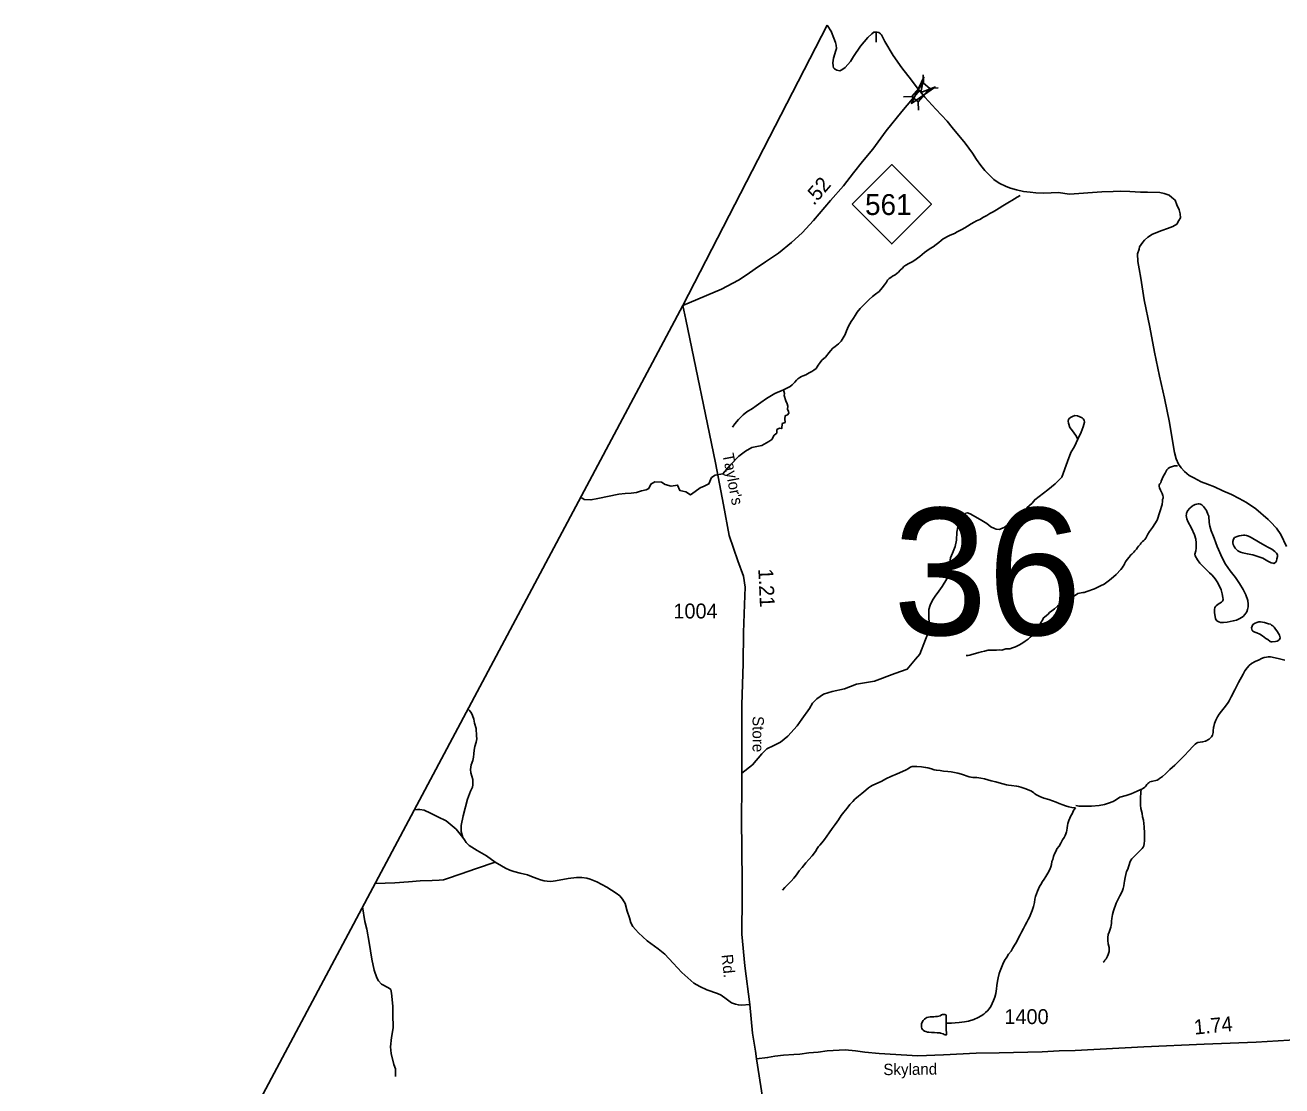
# Model space of a CAD drawing. Extents: x 2220236 to 2384410, y 720751 to 894131.
# Drawn here: x 2286380 to 2296936, y 885224 to 894131 of the extents above; entities that cross this region are included whole.
import ezdxf

# ---------------------------------------------------------------- set-up
doc = ezdxf.new("R2010")
doc.units = 0
doc.layers.add('Default', color=7, linetype='Continuous')

msp = doc.modelspace()

# ---------------------------------------------------------------- linework, layer by layer
at = {"layer": 'Default'}
for p, q in [((2293927, 893645), (2293923, 893714)), ((2293758, 893528), (2293827, 893532)), ((2293979, 893599), (2294048, 893604)), ((2293884, 893417), (2293880, 893486))]:
    msp.add_line(p, q, dxfattribs=at)
for points in [[(2293118, 894131), (2291904, 891776), (2258822, 829665), (2255410, 823324), (2242089, 797599), (2231460, 775981), (2225011, 762953), (2220576, 753519)], [(2293118, 894131), (2293153, 894075), (2293154, 894072), (2293173, 894022), (2293187, 893986), (2293192, 893962), (2293194, 893936), (2293190, 893918), (2293170, 893854), (2293165, 893814), (2293167, 893790), (2293169, 893774), (2293177, 893764), (2293199, 893754), (2293223, 893748), (2293241, 893755), (2293267, 893775), (2293313, 893827), (2293338, 893869), (2293398, 893956), (2293459, 894028), (2293492, 894057), (2293510, 894071), (2293522, 894073), (2293534, 894073), (2293550, 894069), (2293566, 894058), (2293572, 894050), (2293601, 893994), (2293670, 893877), (2293743, 893773), (2293824, 893670), (2293873, 893605), (2293937, 893527), (2294030, 893426), (2294125, 893325), (2294168, 893271), (2294275, 893141), (2294338, 893057), (2294370, 893004), (2294407, 892952), (2294441, 892912), (2294477, 892873), (2294517, 892835), (2294560, 892805), (2294620, 892776), (2294656, 892762), (2294706, 892747), (2294767, 892733), (2294822, 892728), (2294870, 892722), (2294934, 892721), (2294998, 892723), (2295056, 892726), (2295153, 892713)], [(2293529, 893988), (2293528, 894073)], [(2291904, 891776), (2292230, 891914), (2292373, 891991), (2292444, 892038), (2292513, 892085), (2292599, 892145), (2292707, 892216), (2292818, 892306), (2292908, 892388), (2293003, 892491), (2293146, 892658), (2293253, 892783), (2293339, 892890), (2293413, 892986), (2293499, 893091), (2293612, 893244), (2293743, 893406), (2293892, 893582)], [(2294738, 892702), (2294713, 892686), (2294669, 892659), (2294647, 892648), (2294592, 892613), (2294562, 892594), (2294538, 892580), (2294512, 892564), (2294484, 892550), (2294457, 892533), (2294429, 892518), (2294399, 892499), (2294371, 892487), (2294351, 892477), (2294327, 892462), (2294296, 892444), (2294272, 892430), (2294248, 892415), (2294232, 892408), (2294208, 892396), (2294186, 892383), (2294150, 892367), (2294122, 892355), (2294107, 892346), (2294092, 892337), (2294075, 892322), (2294055, 892306), (2294033, 892288), (2294007, 892271), (2293983, 892255), (2293953, 892236), (2293934, 892221), (2293916, 892205), (2293894, 892188), (2293876, 892175), (2293854, 892158), (2293832, 892144), (2293803, 892130), (2293777, 892115), (2293761, 892104), (2293749, 892091), (2293731, 892073), (2293715, 892057), (2293703, 892047), (2293687, 892035), (2293666, 892023), (2293652, 892012), (2293638, 892003), (2293624, 891991), (2293614, 891974), (2293598, 891950), (2293579, 891924), (2293553, 891895), (2293523, 891871), (2293497, 891852), (2293469, 891827), (2293443, 891803), (2293418, 891778), (2293394, 891752), (2293370, 891720), (2293351, 891692), (2293337, 891670), (2293319, 891642), (2293308, 891623), (2293299, 891610), (2293288, 891585), (2293280, 891563), (2293268, 891533), (2293252, 891505), (2293233, 891477), (2293211, 891455), (2293185, 891434), (2293163, 891418), (2293145, 891396), (2293123, 891368), (2293114, 891358), (2293102, 891344), (2293072, 891318), (2293057, 891298), (2293041, 891275), (2293023, 891249), (2293005, 891234), (2292987, 891223), (2292965, 891211), (2292937, 891196), (2292915, 891186), (2292902, 891180), (2292886, 891172), (2292870, 891162), (2292858, 891150), (2292844, 891134), (2292824, 891111), (2292805, 891097), (2292777, 891083), (2292749, 891068), (2292757, 891038), (2292756, 891020)], [(2296976, 889752), (2296927, 889855), (2296890, 889907), (2296840, 889960), (2296820, 889980), (2296717, 890069), (2296638, 890122), (2296576, 890155), (2296512, 890191), (2296441, 890220), (2296371, 890253), (2296311, 890276), (2296258, 890296), (2296196, 890329), (2296156, 890349), (2296117, 890384), (2296089, 890414), (2296067, 890444), (2296049, 890490), (2296034, 890543), (2296021, 890625), (2295991, 890795), (2295949, 891000), (2295909, 891184), (2295867, 891385), (2295827, 891595), (2295780, 891826), (2295752, 892006), (2295737, 892086), (2295725, 892147), (2295722, 892211), (2295736, 892249), (2295741, 892269), (2295769, 892308), (2295783, 892326), (2295810, 892352), (2295848, 892377), (2295928, 892407), (2295976, 892424), (2296021, 892440), (2296053, 892459), (2296071, 892491), (2296085, 892513), (2296082, 892547), (2296074, 892581), (2296053, 892623), (2296039, 892661), (2296013, 892684), (2295989, 892704), (2295948, 892718), (2295912, 892725), (2295806, 892730), (2295748, 892729), (2295658, 892734), (2295580, 892738), (2295520, 892735), (2295424, 892732), (2295153, 892713)], [(2291904, 891776), (2291930, 891659), (2292179, 890457), (2292246, 890103), (2292294, 889846), (2292366, 889634), (2292415, 889504), (2292427, 889413), (2292421, 889267), (2292415, 889032), (2292412, 888772), (2292399, 888424), (2292399, 887849), (2292399, 887732), (2292397, 887468), (2292402, 886941), (2292402, 886815), (2292399, 886497), (2292425, 886231), (2292467, 885908), (2292490, 885666), (2292516, 885515), (2292523, 885450)], [(2292756, 891020), (2292770, 890976), (2292781, 890951), (2292786, 890932), (2292783, 890907), (2292792, 890888), (2292796, 890873), (2292783, 890858), (2292765, 890851), (2292761, 890824), (2292763, 890795), (2292740, 890786), (2292735, 890744), (2292716, 890748), (2292695, 890735), (2292693, 890706), (2292672, 890688), (2292651, 890652), (2292627, 890636), (2292568, 890602), (2292485, 890585), (2292432, 890553), (2292374, 890512), (2292304, 890440), (2292240, 890364), (2292176, 890353), (2292146, 890332), (2292123, 890279), (2292083, 890260), (2292051, 890246), (2292009, 890214), (2291968, 890188), (2291930, 890211), (2291879, 890224), (2291861, 890269), (2291806, 890260), (2291756, 890275), (2291724, 890294), (2291669, 890296), (2291637, 890277), (2291618, 890241), (2291596, 890229), (2291558, 890220), (2291514, 890207), (2291471, 890201), (2291420, 890197), (2291368, 890193), (2291190, 890156), (2291132, 890144), (2291077, 890149), (2291065, 890155), (2291045, 890164)], [(2292749, 891068), (2292678, 891038), (2292606, 890996), (2292559, 890962), (2292519, 890934), (2292489, 890911), (2292442, 890883), (2292410, 890858), (2292372, 890820), (2292340, 890782), (2292322, 890754)], [(2295222, 890655), (2295250, 890712), (2295267, 890757), (2295278, 890798), (2295275, 890815), (2295267, 890826), (2295258, 890833), (2295218, 890850), (2295198, 890852), (2295177, 890845), (2295166, 890839), (2295153, 890830), (2295145, 890820), (2295140, 890805), (2295143, 890788), (2295155, 890753), (2295178, 890725), (2295205, 890685), (2295222, 890655)], [(2292399, 887849), (2292489, 887920), (2292568, 888012), (2292611, 888053), (2292669, 888083), (2292725, 888111), (2292787, 888160), (2292864, 888248), (2292903, 888304), (2292967, 888392), (2292993, 888437), (2293031, 888475), (2293087, 888514), (2293160, 888537), (2293261, 888559), (2293363, 888598), (2293513, 888622), (2293685, 888687), (2293790, 888722), (2293860, 888806), (2293895, 888850), (2293943, 888973), (2293955, 888999), (2293970, 889047), (2293972, 889080), (2293973, 889112), (2293970, 889161), (2293970, 889203), (2293972, 889224), (2293983, 889261), (2294001, 889303), (2294025, 889337), (2294054, 889378), (2294082, 889418), (2294121, 889481), (2294143, 889523), (2294152, 889571), (2294143, 889606), (2294154, 889657), (2294169, 889696), (2294191, 889754), (2294202, 889807), (2294206, 889873), (2294215, 889917), (2294232, 889949), (2294244, 889977), (2294257, 890002), (2294268, 890020), (2294281, 890033), (2294296, 890037), (2294317, 890028), (2294403, 889981), (2294459, 889947), (2294491, 889919), (2294523, 889904), (2294536, 889900), (2294564, 889897), (2294581, 889904), (2294602, 889912), (2294641, 889942), (2294716, 890009), (2294795, 890078), (2294838, 890118), (2294860, 890146), (2294969, 890228), (2295033, 890279), (2295088, 890335), (2295134, 890466), (2295163, 890542), (2295195, 890592), (2295222, 890655)], [(2295185, 889332), (2295221, 889359), (2295263, 889366), (2295275, 889368), (2295297, 889374), (2295361, 889399), (2295413, 889422), (2295443, 889437), (2295477, 889461), (2295501, 889483), (2295544, 889519), (2295584, 889560), (2295594, 889573), (2295604, 889587), (2295610, 889599), (2295614, 889609), (2295622, 889624), (2295636, 889644), (2295654, 889663), (2295662, 889676), (2295668, 889682), (2295676, 889690), (2295684, 889698), (2295693, 889706), (2295702, 889716), (2295714, 889730), (2295724, 889744), (2295732, 889756), (2295748, 889774), (2295751, 889781), (2295754, 889784), (2295759, 889790), (2295765, 889796), (2295777, 889805), (2295785, 889812), (2295793, 889824), (2295799, 889834), (2295804, 889845), (2295809, 889857), (2295825, 889879), (2295849, 889913), (2295889, 889975), (2295912, 890045), (2295930, 890107), (2295932, 890133), (2295934, 890148), (2295938, 890159), (2295938, 890169), (2295936, 890181), (2295930, 890197), (2295916, 890227), (2295908, 890246), (2295904, 890261), (2295904, 890266), (2295906, 890271), (2295911, 890280), (2295918, 890287), (2295923, 890301), (2295931, 890321), (2295939, 890342), (2295947, 890356), (2295955, 890370), (2295965, 890386), (2295967, 890392), (2295971, 890398), (2295981, 890408), (2295993, 890416), (2296009, 890422), (2296033, 890430), (2296048, 890432), (2296059, 890432)], [(2296321, 890007), (2296326, 889956), (2296331, 889924), (2296343, 889884), (2296355, 889852), (2296367, 889822), (2296382, 889784), (2296393, 889752), (2296433, 889658), (2296461, 889606), (2296501, 889548), (2296547, 889492), (2296581, 889442), (2296612, 889391), (2296633, 889348), (2296649, 889300), (2296653, 889269), (2296653, 889246), (2296648, 889225), (2296641, 889206), (2296625, 889181), (2296610, 889165), (2296584, 889148), (2296556, 889135), (2296527, 889128), (2296477, 889118), (2296445, 889114), (2296420, 889115), (2296405, 889120), (2296389, 889130), (2296379, 889147), (2296375, 889166), (2296370, 889195), (2296369, 889227), (2296372, 889237), (2296376, 889248), (2296385, 889256), (2296401, 889268), (2296429, 889286), (2296437, 889293), (2296439, 889299), (2296442, 889308), (2296441, 889324), (2296435, 889357), (2296425, 889390), (2296409, 889426), (2296393, 889456), (2296375, 889481), (2296349, 889512), (2296327, 889532), (2296247, 889612), (2296227, 889640), (2296207, 889676), (2296205, 889688), (2296213, 889716), (2296215, 889738), (2296215, 889784), (2296212, 889815), (2296203, 889850), (2296177, 889906), (2296147, 889964), (2296139, 889986), (2296133, 890013), (2296134, 890025), (2296135, 890032), (2296140, 890044), (2296143, 890052), (2296163, 890074), (2296183, 890092), (2296192, 890097), (2296208, 890105), (2296219, 890108), (2296233, 890112), (2296241, 890112), (2296253, 890108), (2296263, 890102), (2296277, 890090), (2296287, 890078), (2296303, 890056), (2296315, 890026), (2296321, 890007)], [(2296656, 889839), (2296677, 889830), (2296740, 889792), (2296774, 889772), (2296798, 889758), (2296818, 889748), (2296834, 889740), (2296851, 889732), (2296877, 889711), (2296892, 889696), (2296895, 889688), (2296898, 889680), (2296898, 889668), (2296894, 889650), (2296890, 889634), (2296887, 889627), (2296884, 889622), (2296878, 889616), (2296873, 889612), (2296867, 889611), (2296862, 889612), (2296847, 889616), (2296834, 889622), (2296819, 889630), (2296775, 889654), (2296734, 889670), (2296691, 889682), (2296645, 889692), (2296608, 889700), (2296587, 889705), (2296567, 889716), (2296557, 889724), (2296543, 889740), (2296535, 889754), (2296527, 889770), (2296523, 889784), (2296524, 889796), (2296529, 889814), (2296539, 889828), (2296545, 889832), (2296561, 889838), (2296578, 889842), (2296596, 889846), (2296613, 889848), (2296625, 889848), (2296640, 889846), (2296656, 889839)], [(2295185, 889332), (2295143, 889310), (2295116, 889295), (2295098, 889285), (2295068, 889267), (2295050, 889253), (2295026, 889230), (2295005, 889214), (2294985, 889198), (2294973, 889186), (2294959, 889174), (2294943, 889161), (2294935, 889155), (2294927, 889141), (2294915, 889119), (2294901, 889093), (2294886, 889065), (2294872, 889045), (2294856, 889023), (2294838, 889005), (2294822, 888991), (2294805, 888976), (2294781, 888958), (2294761, 888944), (2294731, 888928), (2294699, 888911), (2294673, 888901), (2294650, 888895), (2294632, 888895), (2294618, 888894), (2294601, 888889), (2294583, 888884), (2294566, 888885), (2294540, 888884), (2294510, 888884), (2294490, 888884), (2294470, 888882), (2294438, 888875), (2294412, 888869), (2294391, 888864), (2294362, 888854), (2294332, 888846), (2294316, 888842), (2294300, 888839), (2294286, 888838), (2294284, 888838)], [(2296861, 889086), (2296848, 889094), (2296839, 889100), (2296823, 889104), (2296789, 889114), (2296757, 889120), (2296743, 889120), (2296725, 889116), (2296711, 889110), (2296693, 889098), (2296685, 889084), (2296681, 889070), (2296683, 889058), (2296687, 889049), (2296693, 889042), (2296709, 889034), (2296725, 889028), (2296752, 889016), (2296774, 889003), (2296801, 888982), (2296817, 888971), (2296838, 888955), (2296847, 888953), (2296855, 888952), (2296881, 888956), (2296895, 888959), (2296909, 888966), (2296916, 888973), (2296921, 888986), (2296919, 888997), (2296915, 889010), (2296899, 889038), (2296877, 889068), (2296870, 889077), (2296861, 889086)], [(2296960, 888800), (2296904, 888814), (2296840, 888828), (2296823, 888828), (2296806, 888824), (2296786, 888820), (2296764, 888812), (2296744, 888802), (2296712, 888788), (2296680, 888770), (2296662, 888754), (2296644, 888734), (2296624, 888708), (2296610, 888680), (2296572, 888610), (2296542, 888549), (2296510, 888490), (2296492, 888458), (2296484, 888442), (2296472, 888424), (2296452, 888398), (2296430, 888370), (2296410, 888346), (2296394, 888322), (2296382, 888296), (2296370, 888266), (2296364, 888243), (2296362, 888232), (2296360, 888205), (2296360, 888200), (2296358, 888190), (2296352, 888170), (2296344, 888154), (2296324, 888134), (2296295, 888118), (2296270, 888112), (2296230, 888106), (2296220, 888101), (2296208, 888093), (2296186, 888072), (2296156, 888040), (2296116, 887995), (2296066, 887946), (2296036, 887916), (2295996, 887880), (2295958, 887845), (2295932, 887822), (2295908, 887804), (2295895, 887795), (2295888, 887792), (2295840, 887780), (2295828, 887776), (2295818, 887770), (2295809, 887764), (2295802, 887756), (2295792, 887742), (2295784, 887732), (2295774, 887724), (2295755, 887714)], [(2290056, 887311), (2290044, 887360), (2290043, 887411), (2290059, 887491), (2290095, 887632), (2290122, 887698), (2290138, 887732), (2290141, 887753), (2290141, 887770), (2290141, 887797), (2290133, 887825), (2290124, 887854), (2290121, 887882), (2290126, 887919), (2290141, 887956), (2290147, 887983), (2290150, 888011), (2290151, 888044), (2290157, 888073), (2290169, 888111), (2290174, 888137), (2290171, 888162), (2290169, 888224), (2290155, 888271), (2290149, 888304), (2290139, 888335), (2290130, 888354), (2290116, 888374), (2290100, 888390)], [(2292741, 886868), (2292762, 886889), (2292787, 886914), (2292814, 886943), (2292836, 886969), (2292858, 886997), (2292881, 887030), (2292907, 887059), (2292937, 887096), (2292962, 887126), (2292992, 887156), (2293018, 887192), (2293033, 887218), (2293045, 887234), (2293055, 887246), (2293073, 887265), (2293095, 887293), (2293113, 887321), (2293134, 887350), (2293158, 887385), (2293184, 887420), (2293211, 887458), (2293235, 887495), (2293256, 887523), (2293284, 887557), (2293308, 887587), (2293331, 887613), (2293350, 887632), (2293379, 887658), (2293407, 887680), (2293441, 887706), (2293465, 887727), (2293482, 887739), (2293496, 887747), (2293526, 887759), (2293570, 887781), (2293614, 887804), (2293652, 887821), (2293705, 887845), (2293749, 887863), (2293781, 887879), (2293801, 887890), (2293811, 887898), (2293821, 887904), (2293831, 887907), (2293839, 887907), (2293869, 887906), (2293909, 887902), (2293943, 887898), (2293961, 887895), (2293993, 887886), (2294016, 887879), (2294035, 887875), (2294065, 887872), (2294093, 887868), (2294129, 887864), (2294157, 887861), (2294187, 887855), (2294213, 887849), (2294245, 887842), (2294269, 887834), (2294285, 887828), (2294310, 887820), (2294325, 887816), (2294341, 887814), (2294375, 887813), (2294406, 887808), (2294439, 887801), (2294465, 887794), (2294494, 887786), (2294532, 887776), (2294560, 887768), (2294592, 887761), (2294623, 887753), (2294639, 887750), (2294664, 887747), (2294708, 887741), (2294725, 887738), (2294744, 887732), (2294778, 887720), (2294812, 887708), (2294834, 887698), (2294852, 887686), (2294862, 887676), (2294874, 887669), (2294904, 887655), (2294937, 887641), (2294979, 887628), (2295009, 887618), (2295039, 887606), (2295065, 887594), (2295097, 887583), (2295119, 887575), (2295147, 887567), (2295173, 887561), (2295201, 887558), (2295203, 887558)], [(2295755, 887714), (2295750, 887712), (2295720, 887698), (2295670, 887676), (2295628, 887663), (2295574, 887647), (2295546, 887630), (2295518, 887611), (2295480, 887598), (2295446, 887588), (2295400, 887579), (2295336, 887572), (2295310, 887572), (2295288, 887572), (2295250, 887572), (2295232, 887572), (2295204, 887577)], [(2295755, 887714), (2295750, 887690), (2295748, 887641), (2295748, 887623), (2295748, 887602), (2295748, 887580), (2295750, 887554), (2295762, 887510), (2295766, 887484), (2295774, 887454), (2295776, 887426), (2295780, 887400), (2295782, 887347), (2295782, 887311), (2295782, 887282), (2295780, 887259), (2295776, 887240), (2295770, 887229), (2295762, 887218), (2295748, 887203), (2295734, 887188), (2295712, 887167), (2295698, 887153), (2295686, 887142), (2295675, 887130), (2295668, 887118), (2295659, 887101), (2295654, 887081), (2295649, 887062), (2295641, 887045), (2295632, 887024), (2295620, 886973), (2295614, 886943), (2295610, 886925), (2295608, 886905), (2295604, 886880), (2295594, 886855), (2295576, 886821), (2295560, 886793), (2295544, 886757), (2295522, 886695), (2295514, 886664), (2295508, 886630), (2295506, 886607), (2295504, 886588), (2295502, 886574), (2295498, 886557), (2295494, 886540), (2295486, 886516), (2295478, 886495), (2295474, 886469), (2295474, 886444), (2295476, 886417), (2295484, 886385), (2295486, 886371), (2295484, 886351), (2295480, 886336), (2295476, 886327), (2295470, 886313), (2295459, 886292), (2295450, 886279), (2295442, 886269), (2295436, 886262)], [(2290056, 887311), (2290001, 887379), (2289968, 887408), (2289917, 887449), (2289848, 887484), (2289784, 887515), (2289733, 887538), (2289696, 887544), (2289676, 887545), (2289649, 887543)], [(2295203, 887558), (2295185, 887536), (2295174, 887509), (2295164, 887491), (2295156, 887473), (2295146, 887452), (2295138, 887427), (2295136, 887411), (2295132, 887391), (2295129, 887369), (2295127, 887356), (2295125, 887349), (2295121, 887339), (2295115, 887327), (2295106, 887309), (2295094, 887289), (2295078, 887261), (2295064, 887238), (2295046, 887214), (2295039, 887199), (2295027, 887172), (2295019, 887150), (2295011, 887126), (2295005, 887108), (2295000, 887082), (2294994, 887062), (2294986, 887042), (2294970, 887011), (2294953, 886983), (2294939, 886960), (2294925, 886940), (2294911, 886915), (2294901, 886897), (2294884, 886859), (2294874, 886836), (2294866, 886814), (2294861, 886791), (2294857, 886764), (2294849, 886730), (2294839, 886696), (2294828, 886669), (2294816, 886642), (2294805, 886621), (2294794, 886600), (2294781, 886574), (2294767, 886546), (2294749, 886516), (2294737, 886491), (2294721, 886462), (2294706, 886431), (2294690, 886405), (2294674, 886377), (2294661, 886355), (2294641, 886329), (2294625, 886305), (2294607, 886276), (2294593, 886246), (2294580, 886219), (2294569, 886191), (2294560, 886168), (2294553, 886132), (2294547, 886102), (2294543, 886067), (2294540, 886040), (2294534, 886001), (2294524, 885969), (2294514, 885942), (2294502, 885915), (2294491, 885891), (2294477, 885871), (2294463, 885855), (2294447, 885839), (2294433, 885827), (2294409, 885813), (2294384, 885799), (2294348, 885780), (2294304, 885767), (2294269, 885761), (2294226, 885755), (2294192, 885753), (2294160, 885751), (2294130, 885750), (2294116, 885750)], [(2290329, 887103), (2290255, 887155), (2290176, 887200), (2290111, 887242), (2290084, 887267), (2290070, 887289), (2290056, 887311)], [(2290329, 887103), (2290170, 887048), (2290034, 887003), (2289927, 886964), (2289895, 886955), (2289858, 886952), (2289799, 886949), (2289698, 886947), (2289599, 886938), (2289486, 886930), (2289405, 886925), (2289319, 886923)], [(2292467, 885908), (2292396, 885902), (2292371, 885904), (2292346, 885910), (2292314, 885922), (2292267, 885955), (2292226, 885985), (2292195, 886001), (2292106, 886030), (2292046, 886059), (2291996, 886087), (2291896, 886175), (2291824, 886254), (2291752, 886329), (2291696, 886376), (2291604, 886443), (2291531, 886508), (2291506, 886536), (2291485, 886561), (2291469, 886594), (2291456, 886635), (2291438, 886692), (2291419, 886755), (2291398, 886793), (2291374, 886819), (2291345, 886841), (2291265, 886892), (2291181, 886938), (2291127, 886961), (2291097, 886969), (2291056, 886975), (2291010, 886973), (2290941, 886964), (2290834, 886947), (2290796, 886941), (2290764, 886943), (2290739, 886945), (2290710, 886953), (2290678, 886964), (2290633, 886982), (2290599, 886996), (2290537, 887011), (2290484, 887024), (2290451, 887036), (2290415, 887051), (2290382, 887071), (2290329, 887103)], [(2289215, 886728), (2289233, 886605), (2289249, 886539), (2289271, 886427), (2289292, 886289), (2289313, 886195), (2289334, 886131), (2289347, 886105), (2289373, 886078), (2289432, 886046), (2289451, 886032), (2289458, 886003), (2289469, 885892), (2289469, 885825), (2289471, 885710), (2289457, 885630), (2289450, 885551), (2289455, 885495), (2289478, 885403), (2289490, 885366), (2289491, 885302)], [(2294116, 885750), (2294116, 885816), (2294113, 885820), (2294106, 885822), (2294095, 885822), (2294085, 885822), (2294077, 885820), (2294066, 885813), (2294056, 885810), (2294043, 885807), (2294027, 885806), (2294012, 885805), (2293992, 885805), (2293983, 885804), (2293968, 885801), (2293954, 885797), (2293946, 885792), (2293934, 885784), (2293922, 885772), (2293914, 885758), (2293909, 885744), (2293909, 885728), (2293909, 885718), (2293913, 885706), (2293918, 885697), (2293924, 885691), (2293935, 885684), (2293945, 885681), (2293959, 885676), (2293971, 885674), (2293993, 885672), (2294019, 885671), (2294041, 885670), (2294055, 885669), (2294062, 885669), (2294069, 885667), (2294079, 885664), (2294091, 885660), (2294099, 885656), (2294109, 885652), (2294119, 885652), (2294116, 885710), (2294116, 885750)], [(2292523, 885450), (2292616, 885462), (2292676, 885472), (2292749, 885482), (2292836, 885487), (2292887, 885490), (2292963, 885501), (2293041, 885508), (2293117, 885517), (2293267, 885526), (2293354, 885517), (2293433, 885507), (2293554, 885495), (2293877, 885476), (2294095, 885484), (2294368, 885498), (2294562, 885500), (2294922, 885510), (2295064, 885517), (2295199, 885522), (2295776, 885553), (2296284, 885573), (2296720, 885591), (2297089, 885614)], [(2292523, 885450), (2292745, 884038), (2292937, 882869), (2293005, 882349), (2293075, 881892), (2293118, 881667), (2293158, 881512), (2293172, 881445), (2293280, 881077), (2293323, 880972), (2293342, 880918), (2293370, 880875), (2293410, 880807), (2293449, 880746), (2293470, 880718), (2293490, 880675), (2293527, 880594), (2293562, 880521), (2293588, 880419), (2293605, 880330), (2293634, 880209), (2293693, 879892)]]:
    msp.add_lwpolyline(points, dxfattribs=at)
for points in [[(2294026, 893612), (2293825, 893474), (2293930, 893694), (2293904, 893567)], [(2293827, 893532), (2293927, 893645), (2293980, 893599), (2293880, 893486)], [(2293326, 892627), (2293659, 892960), (2293992, 892627), (2293659, 892294)]]:
    msp.add_lwpolyline(points, close=True, dxfattribs=at)

# ---------------------------------------------------------------- texts
for s, height, rotation, p in [('.52', 125, 49.2546, (2293005, 892612)), ("Taylor's", 95, 280.7406, (2292237, 890527)), ('1.21', 125, 272.6009, (2292538, 889565)), ('Store', 95, 270.0494, (2292490, 888329)), ('Rd.', 95, 276.1622, (2292229, 886324)), ('1.74', 125, 5.4435, (2296203, 885654)), ('Skyland', 95, 0.5901, (2293589, 885314))]:
    msp.add_text(s, height=height, rotation=rotation, dxfattribs=at).set_placement(p)
for s, height, p in [('561', 175, (2293435, 892537)), ('36', 1066.3, (2293670, 889010)), ('1004', 125, (2291825, 889149)), ('1400', 125, (2294605, 885743))]:
    msp.add_text(s, height=height, dxfattribs=at).set_placement(p)

doc.saveas('drawing.dxf')
